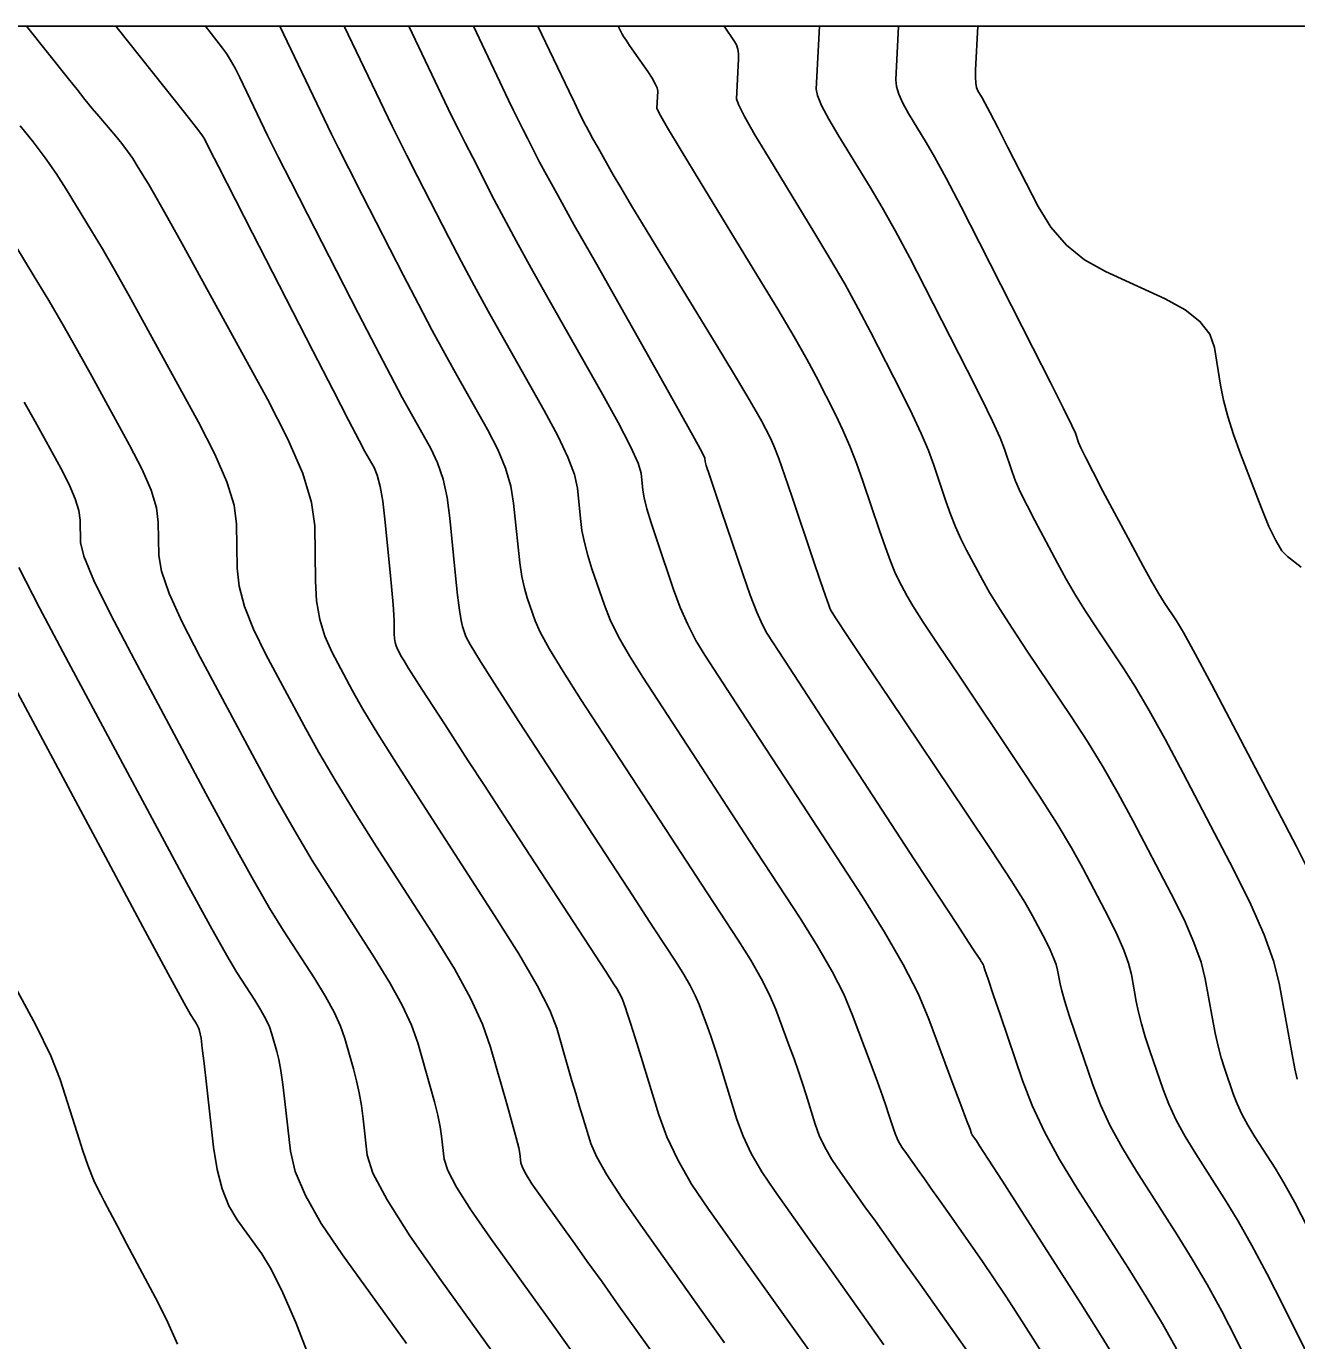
# Model space of a CAD drawing. Extents: x 2082232 to 2083549, y 592624 to 593832.
# Drawn here: x 2082494.61 to 2082522.79, y 593802.81 to 593831.98 of the extents above; entities that cross this region are included whole.
import ezdxf

# ---------------------------------------------------------------- set-up
doc = ezdxf.new("R2010")
doc.units = 0
for name, color, linetype in [('DT_X_Contour_Major', 7, 'Continuous'), ('DT_X_Contour_Minor', 7, 'Continuous'), ('DT_X_TIN_Hull', 7, 'Continuous')]:
    doc.layers.add(name, color=color, linetype=linetype)

msp = doc.modelspace()

# ---------------------------------------------------------------- linework, layer by layer
at = {"layer": 'DT_X_Contour_Major'}
for points in [[(2082496.595, 593831.978), (2082497.945, 593830.281), (2082498.2, 593829.96), (2082498.385, 593829.724), (2082498.501, 593829.572), (2082498.548, 593829.505), (2082498.616, 593829.362), (2082498.681, 593829.235), (2082498.871, 593828.864), (2082499.625, 593827.39), (2082500.963, 593824.776), (2082501.412, 593823.901), (2082501.754, 593823.238), (2082501.989, 593822.787), (2082502.119, 593822.547), (2082502.321, 593822.188), (2082502.393, 593822.016), (2082502.456, 593821.767), (2082502.512, 593821.441), (2082502.56, 593821.039), (2082502.676, 593819.864), (2082502.714, 593819.466), (2082502.742, 593819.151), (2082502.759, 593818.921), (2082502.766, 593818.774), (2082502.769, 593818.496), (2082502.775, 593818.397), (2082502.788, 593818.308), (2082502.81, 593818.229), (2082502.84, 593818.16), (2082502.931, 593817.99), (2082502.985, 593817.897), (2082503.078, 593817.746), (2082503.211, 593817.537), (2082503.383, 593817.269), (2082503.895, 593816.477), (2082504.12, 593816.13), (2082504.411, 593815.682), (2082504.768, 593815.132), (2082505.192, 593814.483), (2082507.461, 593811.005), (2082507.643, 593810.727), (2082507.706, 593810.627), (2082507.758, 593810.536), (2082507.799, 593810.455), (2082507.83, 593810.383), (2082507.897, 593810.203), (2082507.938, 593810.084), (2082508.009, 593809.861), (2082508.11, 593809.536), (2082508.243, 593809.108), (2082508.636, 593807.827), (2082508.815, 593807.337), (2082509.059, 593806.824), (2082509.366, 593806.29), (2082509.738, 593805.734), (2082510.814, 593804.223), (2082511.218, 593803.656), (2082511.622, 593803.086), (2082512.028, 593802.514)], [(2082504.523, 593831.978), (2082505.306, 593830.339), (2082505.417, 593830.11), (2082505.524, 593829.89), (2082505.628, 593829.681), (2082505.729, 593829.483), (2082505.993, 593828.966), (2082506.145, 593828.682), (2082506.402, 593828.216), (2082506.763, 593827.569), (2082507.23, 593826.741), (2082508.614, 593824.291), (2082509.068, 593823.483), (2082509.394, 593822.898), (2082509.59, 593822.536), (2082509.657, 593822.397), (2082509.665, 593822.323), (2082509.689, 593822.233), (2082509.758, 593822.02), (2082509.87, 593821.683), (2082510.026, 593821.223), (2082510.5, 593819.83), (2082510.667, 593819.356), (2082510.811, 593818.978), (2082510.934, 593818.697), (2082511.034, 593818.513), (2082511.426, 593817.912), (2082514.312, 593813.487), (2082514.854, 593812.656), (2082515.253, 593812.046), (2082515.508, 593811.655), (2082515.62, 593811.485), (2082515.727, 593811.325), (2082515.763, 593811.272), (2082515.79, 593811.231), (2082515.809, 593811.202), (2082515.818, 593811.186), (2082515.832, 593811.16), (2082515.836, 593811.151), (2082515.84, 593811.143), (2082515.842, 593811.136), (2082515.844, 593811.13), (2082515.846, 593811.116), (2082515.87, 593811.043), (2082515.94, 593810.838), (2082516.055, 593810.499), (2082516.216, 593810.027), (2082516.706, 593808.59), (2082516.92, 593808.036), (2082517.194, 593807.452), (2082517.527, 593806.837), (2082517.92, 593806.192), (2082519.049, 593804.431), (2082519.45, 593803.791), (2082519.807, 593803.192), (2082520.121, 593802.634)], [(2082513.957, 593831.978), (2082513.896, 593830.793), (2082513.908, 593830.644), (2082513.959, 593830.47), (2082514.048, 593830.269), (2082514.175, 593830.042), (2082514.567, 593829.402), (2082514.751, 593829.083), (2082515.009, 593828.605), (2082515.342, 593827.969), (2082515.75, 593827.175), (2082516.937, 593824.846), (2082517.329, 593824.072), (2082517.617, 593823.498), (2082517.8, 593823.123), (2082517.878, 593822.948), (2082517.945, 593822.746), (2082517.998, 593822.622), (2082518.107, 593822.401), (2082518.271, 593822.082), (2082518.49, 593821.666), (2082519.149, 593820.427), (2082519.378, 593820.001), (2082519.571, 593819.653), (2082519.727, 593819.384), (2082519.848, 593819.193), (2082520.12, 593818.787), (2082520.276, 593818.527), (2082520.537, 593818.054), (2082520.905, 593817.367), (2082521.378, 593816.466), (2082522.783, 593813.779), (2082523.255, 593812.832)], [(2082494.439, 593819.972), (2082494.899, 593819.076), (2082495.544, 593817.862), (2082497.507, 593814.197), (2082498.169, 593812.965), (2082498.685, 593812.02), (2082499.055, 593811.36), (2082499.277, 593810.986), (2082499.675, 593810.371), (2082499.811, 593810.15), (2082499.92, 593809.952), (2082500.001, 593809.775), (2082500.056, 593809.619), (2082500.166, 593809.233), (2082500.208, 593809.055), (2082500.252, 593808.81), (2082500.296, 593808.498), (2082500.342, 593808.119), (2082500.465, 593807.021), (2082500.572, 593806.568), (2082500.8, 593806.034), (2082501.15, 593805.418), (2082501.62, 593804.72), (2082503.037, 593802.75)]]:
    msp.add_lwpolyline(points, dxfattribs=at)
at = {"layer": 'DT_X_Contour_Minor'}
for points in [[(2082494.612, 593831.978), (2082495.54, 593830.812), (2082495.731, 593830.573), (2082495.908, 593830.355), (2082496.07, 593830.157), (2082496.218, 593829.981), (2082496.592, 593829.539), (2082496.727, 593829.374), (2082496.851, 593829.21), (2082496.966, 593829.046), (2082497.069, 593828.884), (2082497.332, 593828.452), (2082497.483, 593828.192), (2082497.74, 593827.736), (2082498.102, 593827.082), (2082498.569, 593826.233), (2082499.955, 593823.705), (2082500.41, 593822.818), (2082500.737, 593822.054), (2082500.935, 593821.412), (2082501.005, 593820.892), (2082501.02, 593819.669), (2082501.047, 593819.227), (2082501.116, 593818.818), (2082501.227, 593818.443), (2082501.381, 593818.1), (2082501.846, 593817.231), (2082502.074, 593816.83), (2082502.408, 593816.279), (2082502.848, 593815.577), (2082503.394, 593814.724), (2082504.993, 593812.25), (2082505.529, 593811.398), (2082505.938, 593810.697), (2082506.22, 593810.148), (2082506.375, 593809.751), (2082506.62, 593808.892), (2082506.709, 593808.582), (2082506.793, 593808.296), (2082506.871, 593808.033), (2082506.944, 593807.795), (2082507.13, 593807.189), (2082507.253, 593806.903), (2082507.486, 593806.496), (2082507.826, 593805.97), (2082508.275, 593805.324), (2082509.615, 593803.441), (2082510.094, 593802.769)], [(2082498.578, 593831.978), (2082498.961, 593831.496), (2082499.047, 593831.378), (2082499.138, 593831.229), (2082499.236, 593831.051), (2082499.34, 593830.842), (2082499.954, 593829.558), (2082500.028, 593829.41), (2082500.201, 593829.069), (2082500.474, 593828.535), (2082500.846, 593827.809), (2082501.969, 593825.614), (2082502.358, 593824.857), (2082502.683, 593824.234), (2082502.944, 593823.743), (2082503.141, 593823.386), (2082503.579, 593822.609), (2082503.729, 593822.294), (2082503.85, 593821.932), (2082503.941, 593821.523), (2082504.003, 593821.066), (2082504.13, 593819.786), (2082504.175, 593819.355), (2082504.216, 593819.024), (2082504.251, 593818.792), (2082504.282, 593818.66), (2082504.357, 593818.438), (2082504.452, 593818.258), (2082504.68, 593817.884), (2082505.041, 593817.316), (2082505.535, 593816.554), (2082507.963, 593812.833), (2082508.522, 593811.976), (2082509.019, 593811.214), (2082509.191, 593810.941), (2082509.333, 593810.693), (2082509.446, 593810.47), (2082509.53, 593810.273), (2082509.714, 593809.781), (2082509.788, 593809.575), (2082509.873, 593809.324), (2082509.968, 593809.028), (2082510.074, 593808.688), (2082510.37, 593807.723), (2082510.506, 593807.353), (2082510.689, 593806.967), (2082510.921, 593806.564), (2082511.201, 593806.145), (2082512.013, 593805.006), (2082512.342, 593804.543), (2082512.722, 593804.007), (2082513.151, 593803.4), (2082513.631, 593802.721)], [(2082500.228, 593831.978), (2082501.292, 593829.753), (2082501.375, 593829.585), (2082501.532, 593829.274), (2082501.763, 593828.822), (2082502.066, 593828.227), (2082502.975, 593826.452), (2082503.305, 593825.814), (2082503.613, 593825.229), (2082503.899, 593824.7), (2082504.163, 593824.224), (2082504.838, 593823.029), (2082505.064, 593822.591), (2082505.236, 593822.174), (2082505.353, 593821.776), (2082505.417, 593821.399), (2082505.514, 593820.42), (2082505.554, 593820.075), (2082505.601, 593819.773), (2082505.656, 593819.515), (2082505.718, 593819.3), (2082505.893, 593818.786), (2082506.006, 593818.532), (2082506.213, 593818.158), (2082506.514, 593817.661), (2082506.909, 593817.044), (2082508.906, 593813.985), (2082509.584, 593812.946), (2082510.396, 593811.701), (2082510.676, 593811.254), (2082510.909, 593810.849), (2082511.093, 593810.486), (2082511.23, 593810.164), (2082511.53, 593809.36), (2082511.638, 593809.066), (2082511.736, 593808.786), (2082511.826, 593808.52), (2082511.905, 593808.269), (2082512.105, 593807.619), (2082512.196, 593807.37), (2082512.32, 593807.109), (2082512.476, 593806.838), (2082512.665, 593806.556), (2082513.211, 593805.788), (2082513.441, 593805.465), (2082513.722, 593805.07), (2082514.052, 593804.603), (2082514.432, 593804.066), (2082515.512, 593802.536)], [(2082501.66, 593831.978), (2082502.63, 593829.948), (2082502.722, 593829.76), (2082502.863, 593829.48), (2082503.051, 593829.108), (2082503.287, 593828.646), (2082503.981, 593827.29), (2082504.252, 593826.77), (2082504.542, 593826.225), (2082504.854, 593825.656), (2082505.185, 593825.063), (2082506.097, 593823.45), (2082506.399, 593822.889), (2082506.622, 593822.415), (2082506.766, 593822.03), (2082506.83, 593821.732), (2082506.897, 593821.054), (2082506.932, 593820.794), (2082506.987, 593820.522), (2082507.06, 593820.238), (2082507.154, 593819.941), (2082507.429, 593819.134), (2082507.559, 593818.807), (2082507.746, 593818.431), (2082507.987, 593818.007), (2082508.284, 593817.534), (2082509.487, 593815.69), (2082510.645, 593813.916), (2082511.772, 593812.187), (2082512.161, 593811.568), (2082512.484, 593811.006), (2082512.74, 593810.502), (2082512.93, 593810.055), (2082513.347, 593808.939), (2082513.488, 593808.557), (2082513.6, 593808.248), (2082513.683, 593808.013), (2082513.736, 593807.85), (2082513.84, 593807.515), (2082513.887, 593807.386), (2082513.95, 593807.252), (2082514.031, 593807.112), (2082514.128, 593806.966), (2082514.41, 593806.57), (2082514.529, 593806.404), (2082514.673, 593806.2), (2082514.844, 593805.959), (2082515.04, 593805.682), (2082515.597, 593804.893), (2082515.818, 593804.574), (2082516.064, 593804.21), (2082516.334, 593803.799), (2082516.629, 593803.342), (2082517.448, 593802.064)], [(2082503.091, 593831.978), (2082503.968, 593830.144), (2082504.07, 593829.935), (2082504.194, 593829.685), (2082504.34, 593829.395), (2082504.508, 593829.064), (2082504.987, 593828.128), (2082505.198, 593827.726), (2082505.472, 593827.221), (2082505.808, 593826.613), (2082506.207, 593825.902), (2082507.355, 593823.87), (2082507.733, 593823.186), (2082508.008, 593822.657), (2082508.178, 593822.283), (2082508.244, 593822.064), (2082508.281, 593821.689), (2082508.311, 593821.514), (2082508.372, 593821.271), (2082508.465, 593820.96), (2082508.59, 593820.582), (2082508.964, 593819.482), (2082509.113, 593819.081), (2082509.278, 593818.705), (2082509.46, 593818.352), (2082509.659, 593818.023), (2082510.459, 593816.797), (2082511.706, 593814.886), (2082513.148, 593812.674), (2082513.647, 593811.882), (2082514.06, 593811.163), (2082514.387, 593810.517), (2082514.63, 593809.945), (2082515.163, 593808.517), (2082515.338, 593808.048), (2082515.464, 593807.711), (2082515.541, 593807.505), (2082515.568, 593807.431), (2082515.574, 593807.411), (2082515.577, 593807.403), (2082515.581, 593807.395), (2082515.586, 593807.386), (2082515.592, 593807.377), (2082515.625, 593807.33), (2082515.682, 593807.25), (2082515.754, 593807.138), (2082515.946, 593806.84), (2082516.258, 593806.354), (2082516.689, 593805.682), (2082517.998, 593803.639), (2082518.449, 593802.924), (2082518.824, 593802.31)], [(2082505.954, 593831.978), (2082506.645, 593830.534), (2082506.764, 593830.285), (2082506.855, 593830.096), (2082506.917, 593829.968), (2082506.95, 593829.901), (2082506.999, 593829.804), (2082507.032, 593829.744), (2082507.091, 593829.638), (2082507.177, 593829.484), (2082507.29, 593829.283), (2082507.628, 593828.684), (2082507.793, 593828.399), (2082508.035, 593827.992), (2082508.354, 593827.464), (2082508.75, 593826.815), (2082509.907, 593824.921), (2082510.296, 593824.282), (2082510.593, 593823.786), (2082510.8, 593823.433), (2082510.916, 593823.223), (2082511.104, 593822.854), (2082511.188, 593822.668), (2082511.298, 593822.385), (2082511.434, 593822.007), (2082511.596, 593821.533), (2082512.063, 593820.141), (2082512.218, 593819.681), (2082512.333, 593819.344), (2082512.408, 593819.132), (2082512.442, 593819.043), (2082512.48, 593818.972), (2082512.571, 593818.831), (2082512.817, 593818.462), (2082513.216, 593817.865), (2082513.77, 593817.041), (2082515.451, 593814.538), (2082516.016, 593813.691), (2082516.451, 593813.025), (2082516.756, 593812.543), (2082516.93, 593812.242), (2082517.222, 593811.684), (2082517.32, 593811.486), (2082517.396, 593811.312), (2082517.45, 593811.162), (2082517.482, 593811.035), (2082517.537, 593810.729), (2082517.574, 593810.574), (2082517.642, 593810.341), (2082517.741, 593810.029), (2082517.872, 593809.638), (2082518.264, 593808.49), (2082518.435, 593808.048), (2082518.653, 593807.581), (2082518.92, 593807.09), (2082519.234, 593806.574), (2082520.135, 593805.167), (2082520.47, 593804.627), (2082520.8, 593804.06), (2082521.123, 593803.468), (2082521.441, 593802.85), (2082522.28, 593801.167)], [(2082507.738, 593831.978), (2082507.825, 593831.806), (2082507.856, 593831.753), (2082507.91, 593831.669), (2082507.988, 593831.554), (2082508.089, 593831.407), (2082508.391, 593830.975), (2082508.489, 593830.826), (2082508.559, 593830.704), (2082508.6, 593830.61), (2082508.612, 593830.542), (2082508.592, 593830.16), (2082508.651, 593830.037), (2082508.83, 593829.725), (2082509.13, 593829.222), (2082509.551, 593828.53), (2082510.834, 593826.43), (2082511.276, 593825.701), (2082511.638, 593825.088), (2082511.921, 593824.592), (2082512.125, 593824.211), (2082512.562, 593823.352), (2082512.723, 593823.019), (2082512.878, 593822.664), (2082513.025, 593822.286), (2082513.166, 593821.887), (2082513.534, 593820.792), (2082513.663, 593820.416), (2082513.777, 593820.109), (2082513.873, 593819.869), (2082513.954, 593819.699), (2082514.147, 593819.335), (2082514.273, 593819.123), (2082514.505, 593818.76), (2082514.844, 593818.245), (2082515.289, 593817.579), (2082516.618, 593815.6), (2082517.081, 593814.9), (2082517.472, 593814.283), (2082517.793, 593813.749), (2082518.042, 593813.298), (2082518.612, 593812.208), (2082518.804, 593811.822), (2082518.953, 593811.482), (2082519.058, 593811.188), (2082519.12, 593810.941), (2082519.228, 593810.342), (2082519.277, 593810.105), (2082519.344, 593809.844), (2082519.428, 593809.559), (2082519.529, 593809.249), (2082519.822, 593808.39), (2082519.949, 593808.059), (2082520.113, 593807.71), (2082520.312, 593807.342), (2082520.547, 593806.957), (2082521.222, 593805.904), (2082521.491, 593805.463), (2082521.792, 593804.929), (2082522.126, 593804.302), (2082522.492, 593803.582), (2082523.511, 593801.54)], [(2082510.084, 593831.978), (2082510.318, 593831.643), (2082510.361, 593831.565), (2082510.39, 593831.473), (2082510.405, 593831.368), (2082510.405, 593831.25), (2082510.36, 593830.371), (2082510.403, 593830.24), (2082510.54, 593829.973), (2082510.77, 593829.571), (2082511.093, 593829.034), (2082512.078, 593827.421), (2082512.434, 593826.828), (2082512.762, 593826.261), (2082513.061, 593825.717), (2082513.333, 593825.199), (2082514.021, 593823.85), (2082514.259, 593823.37), (2082514.457, 593822.942), (2082514.617, 593822.565), (2082514.737, 593822.24), (2082515.004, 593821.444), (2082515.108, 593821.152), (2082515.22, 593820.873), (2082515.339, 593820.607), (2082515.466, 593820.355), (2082515.815, 593819.699), (2082515.975, 593819.416), (2082516.194, 593819.058), (2082516.472, 593818.625), (2082516.809, 593818.117), (2082517.786, 593816.662), (2082518.146, 593816.109), (2082518.494, 593815.54), (2082518.83, 593814.955), (2082519.154, 593814.354), (2082520.002, 593812.731), (2082520.288, 593812.157), (2082520.509, 593811.651), (2082520.666, 593811.214), (2082520.759, 593810.846), (2082520.919, 593809.955), (2082520.981, 593809.636), (2082521.046, 593809.347), (2082521.114, 593809.088), (2082521.185, 593808.86), (2082521.379, 593808.29), (2082521.464, 593808.07), (2082521.573, 593807.839), (2082521.705, 593807.595), (2082521.861, 593807.339), (2082522.308, 593806.641), (2082522.501, 593806.32), (2082522.743, 593805.88), (2082523.035, 593805.322)], [(2082512.2, 593831.978), (2082512.128, 593830.582), (2082512.156, 593830.442), (2082512.249, 593830.221), (2082512.409, 593829.92), (2082512.634, 593829.538), (2082513.322, 593828.411), (2082513.592, 593827.956), (2082513.885, 593827.433), (2082514.202, 593826.843), (2082514.542, 593826.187), (2082515.479, 593824.348), (2082515.794, 593823.721), (2082516.037, 593823.22), (2082516.208, 593822.844), (2082516.307, 593822.594), (2082516.475, 593822.095), (2082516.553, 593821.887), (2082516.663, 593821.637), (2082516.805, 593821.345), (2082516.978, 593821.01), (2082517.482, 593820.063), (2082517.676, 593819.708), (2082517.882, 593819.356), (2082518.1, 593819.004), (2082518.328, 593818.655), (2082518.953, 593817.724), (2082519.211, 593817.318), (2082519.516, 593816.797), (2082519.867, 593816.161), (2082520.266, 593815.41), (2082521.392, 593813.255), (2082521.772, 593812.493), (2082522.066, 593811.821), (2082522.274, 593811.241), (2082522.397, 593810.751), (2082522.61, 593809.568), (2082522.684, 593809.167), (2082522.748, 593808.85), (2082522.8, 593808.618)], [(2082515.715, 593831.978), (2082515.664, 593831.004), (2082515.661, 593830.847), (2082515.668, 593830.718), (2082515.687, 593830.618), (2082515.717, 593830.546), (2082515.811, 593830.392), (2082515.873, 593830.28), (2082515.989, 593830.06), (2082516.159, 593829.73), (2082516.383, 593829.292), (2082517.053, 593827.978), (2082517.335, 593827.518), (2082517.678, 593827.124), (2082518.082, 593826.797), (2082518.548, 593826.536), (2082519.871, 593825.929), (2082520.312, 593825.69), (2082520.641, 593825.431), (2082520.858, 593825.15), (2082520.964, 593824.849), (2082521.097, 593824.016), (2082521.162, 593823.686), (2082521.258, 593823.322), (2082521.385, 593822.923), (2082521.543, 593822.489), (2082522.005, 593821.287), (2082522.171, 593820.881), (2082522.323, 593820.567), (2082522.459, 593820.343), (2082522.581, 593820.211), (2082522.886, 593819.98)], [(2082494.47, 593829.769), (2082494.76, 593829.415), (2082495.027, 593829.063), (2082495.271, 593828.713), (2082495.494, 593828.365), (2082496.056, 593827.441), (2082496.293, 593827.042), (2082496.582, 593826.54), (2082496.922, 593825.934), (2082497.313, 593825.225), (2082498.426, 593823.194), (2082498.792, 593822.482), (2082499.055, 593821.868), (2082499.214, 593821.352), (2082499.27, 593820.935), (2082499.282, 593819.953), (2082499.326, 593819.557), (2082499.447, 593819.107), (2082499.645, 593818.601), (2082499.921, 593818.041), (2082500.761, 593816.473), (2082501.098, 593815.864), (2082501.477, 593815.214), (2082501.9, 593814.523), (2082502.365, 593813.79), (2082503.663, 593811.78), (2082504.106, 593811.062), (2082504.461, 593810.413), (2082504.728, 593809.835), (2082504.907, 593809.328), (2082505.267, 593808.067), (2082505.386, 593807.644), (2082505.474, 593807.319), (2082505.53, 593807.093), (2082505.554, 593806.966), (2082505.578, 593806.758), (2082505.611, 593806.654), (2082505.693, 593806.499), (2082505.823, 593806.293), (2082506.002, 593806.035), (2082506.546, 593805.28), (2082506.774, 593804.962), (2082507.051, 593804.574), (2082507.378, 593804.117), (2082507.753, 593803.59), (2082508.82, 593802.092)], [(2082493.918, 593827.846), (2082494.781, 593826.429), (2082495.103, 593825.892), (2082495.424, 593825.344), (2082495.742, 593824.786), (2082496.058, 593824.216), (2082496.898, 593822.684), (2082497.175, 593822.146), (2082497.373, 593821.683), (2082497.493, 593821.293), (2082497.535, 593820.978), (2082497.545, 593820.237), (2082497.605, 593819.888), (2082497.777, 593819.395), (2082498.063, 593818.76), (2082498.462, 593817.981), (2082499.676, 593815.714), (2082500.122, 593814.898), (2082500.547, 593814.149), (2082500.951, 593813.468), (2082501.336, 593812.855), (2082502.334, 593811.31), (2082502.674, 593810.758), (2082502.947, 593810.26), (2082503.152, 593809.815), (2082503.29, 593809.425), (2082503.567, 593808.456), (2082503.66, 593808.114), (2082503.733, 593807.816), (2082503.785, 593807.561), (2082503.817, 593807.35), (2082503.873, 593806.845), (2082503.954, 593806.594), (2082504.152, 593806.218), (2082504.469, 593805.717), (2082504.904, 593805.093), (2082506.222, 593803.26), (2082506.681, 593802.622)], [(2082494.562, 593823.637), (2082494.803, 593823.208), (2082495.37, 593822.173), (2082495.557, 593821.81), (2082495.691, 593821.497), (2082495.772, 593821.234), (2082495.801, 593821.022), (2082495.807, 593820.521), (2082495.883, 593820.218), (2082496.108, 593819.684), (2082496.481, 593818.918), (2082497.003, 593817.921), (2082498.592, 593814.955), (2082499.146, 593813.932), (2082499.616, 593813.085), (2082500.003, 593812.414), (2082500.307, 593811.921), (2082501.004, 593810.84), (2082501.243, 593810.454), (2082501.433, 593810.106), (2082501.577, 593809.795), (2082501.673, 593809.522), (2082501.867, 593808.844), (2082501.934, 593808.584), (2082501.992, 593808.313), (2082502.041, 593808.03), (2082502.079, 593807.735), (2082502.169, 593806.933), (2082502.297, 593806.534), (2082502.612, 593805.937), (2082503.116, 593805.142), (2082503.806, 593804.15), (2082506.588, 593800.282)], [(2082494.084, 593817.802), (2082496.422, 593813.438), (2082497.193, 593811.999), (2082497.755, 593810.955), (2082498.106, 593810.306), (2082498.248, 593810.052), (2082498.346, 593809.901), (2082498.379, 593809.847), (2082498.406, 593809.798), (2082498.426, 593809.754), (2082498.439, 593809.716), (2082498.466, 593809.621), (2082498.483, 593809.525), (2082498.511, 593809.306), (2082498.552, 593808.966), (2082498.604, 593808.504), (2082498.761, 593807.109), (2082498.838, 593806.616), (2082498.951, 593806.183), (2082499.1, 593805.81), (2082499.286, 593805.497), (2082499.828, 593804.742), (2082500.048, 593804.385), (2082500.299, 593803.877), (2082500.582, 593803.219), (2082500.897, 593802.411)], [(2082494.365, 593810.652), (2082494.821, 593809.814), (2082495.151, 593809.134), (2082495.355, 593808.611), (2082495.733, 593807.427), (2082495.863, 593807.025), (2082495.971, 593806.709), (2082496.057, 593806.477), (2082496.121, 593806.331), (2082496.261, 593806.055), (2082496.336, 593805.908), (2082496.458, 593805.676), (2082496.626, 593805.359), (2082496.84, 593804.955), (2082497.473, 593803.766), (2082497.714, 593803.286), (2082497.964, 593802.737)]]:
    msp.add_lwpolyline(points, dxfattribs=at)
at = {"layer": 'DT_X_TIN_Hull'}
msp.add_lwpolyline([(2082553.218, 593831.978), (2082546.763, 593831.978), (2082544.801, 593831.978), (2082536.437, 593831.978), (2082535.633, 593831.978), (2082529.481, 593831.978), (2082526.16, 593831.978), (2082525.088, 593831.978), (2082516.527, 593831.978), (2082511.434, 593831.978), (2082507.952, 593831.978), (2082506.428, 593831.978), (2082499.365, 593831.978), (2082491.644, 593831.978), (2082490.06, 593831.978), (2082488.944, 593831.978), (2082481.71, 593831.978), (2082478.34, 593831.978), (2082471.926, 593831.978)], dxfattribs=at)

doc.saveas('drawing.dxf')
